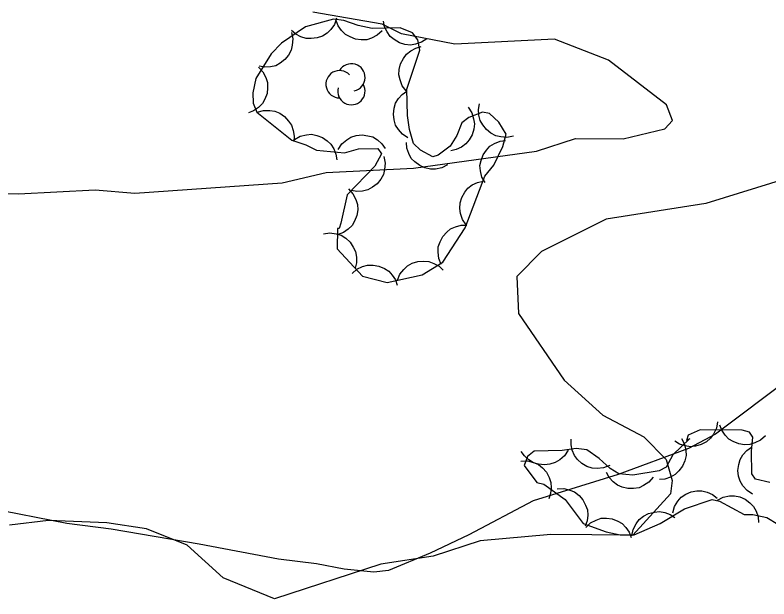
# Model space of a CAD drawing. Extents: x 336540 to 340074, y 5572036 to 5573747.
# Drawn here: x 337884.26 to 337932.59, y 5573440.13 to 5573477.56 of the extents above; entities that cross this region are included whole.
import ezdxf

# ---------------------------------------------------------------- set-up
doc = ezdxf.new("R2010")
doc.units = 0
for name, color, linetype in [('Niveau 2', 7, 'Continuous'), ('Niveau 22', 7, 'Continuous'), ('Niveau 44', 7, 'Continuous')]:
    doc.layers.add(name, color=color, linetype=linetype)

msp = doc.modelspace()

# ---------------------------------------------------------------- linework, layer by layer
at = {"layer": 'Niveau 2'}
for points in [[(337847.86, 5573467.45), (337857.31, 5573467.94), (337864.78, 5573467.64), (337867.35, 5573466.92), (337873.81, 5573466.22), (337880.24, 5573466.23), (337884.48, 5573466.11), (337889.39, 5573466.35), (337891.93, 5573466.15), (337901.39, 5573466.81), (337904.21, 5573467.47), (337909.79, 5573467.75), (337917.68, 5573468.83), (337920.19, 5573469.65), (337923.25, 5573469.64), (337925.92, 5573470.28), (337926.4, 5573470.81), (337926.01, 5573471.81), (337922.3, 5573474.68), (337918.84, 5573476.03), (337912.44, 5573475.7), (337909.02, 5573476.37), (337907.8, 5573476.99), (337903.34, 5573477.76)], [(337933.86, 5573467.13), (337928.53, 5573465.49), (337922.15, 5573464.48), (337918.01, 5573462.4), (337916.42, 5573460.8), (337916.53, 5573458.44), (337919.46, 5573454.15), (337921.94, 5573451.91), (337924.56, 5573450.52), (337925.99, 5573449.06), (337926.39, 5573447.73), (337926.27, 5573446.87), (337923.86, 5573444.21), (337918.6, 5573444.27), (337914.07, 5573443.86), (337911.07, 5573442.87), (337907.71, 5573442.35), (337900.89, 5573440.13), (337897.6, 5573441.48), (337895.29, 5573443.58), (337892.68, 5573444.63), (337890.14, 5573445), (337886.4, 5573445.15), (337883.89, 5573444.86)]]:
    msp.add_lwpolyline(points, dxfattribs=at)
at = {"layer": 'Niveau 22'}
msp.add_lwpolyline([(337933.96, 5573454.31), (337929.17, 5573450.7), (337927.43, 5573449.78), (337922.92, 5573448.1), (337917.47, 5573446.41), (337913.34, 5573444.23), (337910.86, 5573443.06), (337908.2, 5573441.96), (337907.25, 5573441.85), (337905.36, 5573442.04), (337903.58, 5573442.37), (337901.14, 5573442.67), (337896.05, 5573443.64), (337890.42, 5573444.6), (337887.58, 5573444.97), (337882.54, 5573445.94), (337880.34, 5573446.05), (337878.66, 5573445.89), (337873.5, 5573444.97), (337871.19, 5573444.75)], dxfattribs=at)
at = {"layer": 'Niveau 44'}
for points in [[(337904.93, 5573463.88), (337904.91, 5573462.58), (337906.53, 5573460.82), (337908.11, 5573460.41), (337910.35, 5573460.91), (337911.68, 5573461.73), (337913.11, 5573463.93), (337914.38, 5573467.23), (337914.94, 5573467.95), (337915.52, 5573469.14), (337915.73, 5573469.93), (337915.26, 5573470.7), (337914.68, 5573471.25), (337914.23, 5573471.35), (337913.34, 5573471), (337912.9, 5573470.65), (337912.58, 5573469.85), (337912.15, 5573469.17), (337911.38, 5573468.59), (337911.04, 5573468.47), (337910.25, 5573468.9), (337909.79, 5573469.34), (337909.54, 5573470.23), (337909.41, 5573471.13), (337909.37, 5573472.81), (337910.21, 5573475.31), (337910.08, 5573475.98), (337909.74, 5573476.42), (337908.94, 5573476.74), (337907.15, 5573476.7), (337906.25, 5573476.9), (337905.34, 5573477.22), (337904.66, 5573477.31), (337902.88, 5573476.82), (337901.33, 5573475.77), (337900.67, 5573475.08), (337899.7, 5573473.49), (337899.5, 5573472.58), (337899.51, 5573471.91), (337899.75, 5573471.35), (337901.99, 5573469.55), (337902.9, 5573469.24), (337903.58, 5573468.91), (337905.38, 5573468.73), (337906.27, 5573468.98), (337907.51, 5573469.01), (337907.74, 5573468.67), (337907.31, 5573467.88), (337905.55, 5573466.04), (337905.14, 5573464.23), (337905.04, 5573463.89), (337904.93, 5573463.88)], [(337904.87, 5573477.37), (337904.74, 5573476.97), (337904.5, 5573476.64), (337904.27, 5573476.4), (337903.97, 5573476.22), (337903.62, 5573476.1), (337903.24, 5573476.06), (337902.92, 5573476.06), (337902.58, 5573476.17), (337902.25, 5573476.34), (337901.98, 5573476.57)], [(337907.78, 5573476.56), (337907.48, 5573476.27), (337907.11, 5573476.09), (337906.8, 5573475.98), (337906.45, 5573475.97), (337906.08, 5573476.02), (337905.73, 5573476.16), (337905.44, 5573476.32), (337905.19, 5573476.57), (337904.98, 5573476.88), (337904.85, 5573477.21)], [(337910.66, 5573476.05), (337910.32, 5573475.82), (337909.93, 5573475.7), (337909.6, 5573475.64), (337909.25, 5573475.68), (337908.9, 5573475.79), (337908.57, 5573475.99), (337908.31, 5573476.19), (337908.11, 5573476.48), (337907.95, 5573476.81), (337907.88, 5573477.17)], [(337901.98, 5573476.45), (337902.07, 5573476.04), (337902.03, 5573475.63), (337901.96, 5573475.31), (337901.79, 5573475), (337901.56, 5573474.71), (337901.25, 5573474.49), (337900.97, 5573474.32), (337900.63, 5573474.24), (337900.26, 5573474.22), (337899.9, 5573474.28)], [(337909.33, 5573472.7), (337909.08, 5573473.03), (337908.94, 5573473.41), (337908.86, 5573473.73), (337908.89, 5573474.08), (337908.97, 5573474.44), (337909.15, 5573474.78), (337909.34, 5573475.05), (337909.62, 5573475.27), (337909.94, 5573475.45), (337910.29, 5573475.54)], [(337899.86, 5573474.23), (337900.15, 5573473.92), (337900.33, 5573473.56), (337900.44, 5573473.25), (337900.45, 5573472.9), (337900.41, 5573472.53), (337900.26, 5573472.17), (337900.11, 5573471.89), (337899.86, 5573471.64), (337899.55, 5573471.43), (337899.22, 5573471.3)], [(337909.44, 5573469.69), (337909.09, 5573469.92), (337908.83, 5573470.23), (337908.65, 5573470.51), (337908.55, 5573470.84), (337908.51, 5573471.21), (337908.57, 5573471.59), (337908.65, 5573471.91), (337908.83, 5573472.21), (337909.08, 5573472.48), (337909.37, 5573472.69)], [(337916.2, 5573469.81), (337915.79, 5573469.72), (337915.39, 5573469.75), (337915.07, 5573469.82), (337914.76, 5573469.99), (337914.47, 5573470.22), (337914.24, 5573470.52), (337914.07, 5573470.8), (337913.99, 5573471.15), (337913.97, 5573471.52), (337914.02, 5573471.87)], [(337899.78, 5573471.33), (337900.18, 5573471.45), (337900.58, 5573471.45), (337900.91, 5573471.41), (337901.23, 5573471.27), (337901.54, 5573471.06), (337901.79, 5573470.77), (337901.98, 5573470.51), (337902.09, 5573470.17), (337902.15, 5573469.81), (337902.12, 5573469.45)], [(337913.3, 5573471.65), (337913.53, 5573471.3), (337913.65, 5573470.92), (337913.71, 5573470.59), (337913.67, 5573470.24), (337913.56, 5573469.89), (337913.36, 5573469.56), (337913.16, 5573469.3), (337912.87, 5573469.1), (337912.54, 5573468.94), (337912.19, 5573468.86)], [(337902.18, 5573469.59), (337902.54, 5573469.8), (337902.94, 5573469.89), (337903.27, 5573469.92), (337903.61, 5573469.85), (337903.96, 5573469.72), (337904.27, 5573469.5), (337904.51, 5573469.28), (337904.69, 5573468.98), (337904.83, 5573468.64), (337904.88, 5573468.28)], [(337904.98, 5573468.95), (337905.21, 5573469.3), (337905.52, 5573469.56), (337905.79, 5573469.74), (337906.13, 5573469.84), (337906.5, 5573469.88), (337906.88, 5573469.83), (337907.19, 5573469.75), (337907.49, 5573469.56), (337907.77, 5573469.31), (337907.98, 5573469.02)], [(337911.98, 5573467.96), (337911.61, 5573467.77), (337911.21, 5573467.69), (337910.88, 5573467.68), (337910.53, 5573467.76), (337910.2, 5573467.91), (337909.89, 5573468.15), (337909.66, 5573468.37), (337909.5, 5573468.68), (337909.38, 5573469.04), (337909.34, 5573469.39)], [(337914.39, 5573466.82), (337914.18, 5573467.18), (337914.09, 5573467.58), (337914.06, 5573467.91), (337914.13, 5573468.25), (337914.26, 5573468.6), (337914.48, 5573468.91), (337914.7, 5573469.15), (337915, 5573469.33), (337915.35, 5573469.47), (337915.7, 5573469.52)], [(337907.89, 5573468.49), (337907.98, 5573468.08), (337907.94, 5573467.67), (337907.87, 5573467.35), (337907.7, 5573467.04), (337907.47, 5573466.75), (337907.17, 5573466.53), (337906.88, 5573466.36), (337906.54, 5573466.28), (337906.17, 5573466.26), (337905.82, 5573466.32)], [(337913.18, 5573464.11), (337912.94, 5573464.45), (337912.82, 5573464.84), (337912.76, 5573465.17), (337912.79, 5573465.52), (337912.9, 5573465.87), (337913.09, 5573466.2), (337913.29, 5573466.46), (337913.57, 5573466.67), (337913.91, 5573466.83), (337914.26, 5573466.91)], [(337905.64, 5573466.42), (337905.92, 5573466.11), (337906.1, 5573465.75), (337906.21, 5573465.43), (337906.22, 5573465.08), (337906.17, 5573464.72), (337906.02, 5573464.36), (337905.87, 5573464.07), (337905.61, 5573463.83), (337905.31, 5573463.62), (337904.97, 5573463.49)], [(337911.58, 5573461.58), (337911.42, 5573461.96), (337911.38, 5573462.37), (337911.39, 5573462.7), (337911.5, 5573463.03), (337911.67, 5573463.36), (337911.93, 5573463.64), (337912.17, 5573463.85), (337912.5, 5573463.99), (337912.86, 5573464.09), (337913.22, 5573464.09)], [(337904.03, 5573463.54), (337904.44, 5573463.6), (337904.84, 5573463.54), (337905.16, 5573463.45), (337905.46, 5573463.26), (337905.73, 5573463.01), (337905.94, 5573462.69), (337906.09, 5573462.4), (337906.14, 5573462.05), (337906.14, 5573461.68), (337906.06, 5573461.33)], [(337908.77, 5573460.56), (337908.92, 5573460.95), (337909.17, 5573461.26), (337909.41, 5573461.49), (337909.72, 5573461.66), (337910.08, 5573461.77), (337910.46, 5573461.79), (337910.79, 5573461.77), (337911.11, 5573461.64), (337911.44, 5573461.46), (337911.7, 5573461.21)], [(337905.86, 5573460.99), (337906.17, 5573461.27), (337906.54, 5573461.44), (337906.86, 5573461.53), (337907.21, 5573461.54), (337907.58, 5573461.47), (337907.93, 5573461.32), (337908.21, 5573461.15), (337908.44, 5573460.89), (337908.64, 5573460.58), (337908.76, 5573460.24)], [(337929.29, 5573451.48), (337929.22, 5573451.07), (337929.04, 5573450.7), (337928.85, 5573450.43), (337928.58, 5573450.21), (337928.25, 5573450.03), (337927.88, 5573449.93), (337927.56, 5573449.89), (337927.21, 5573449.94), (337926.86, 5573450.06), (337926.55, 5573450.25)], [(337932.64, 5573447.6), (337931.73, 5573447.81), (337931.5, 5573448.14), (337931.47, 5573449.6), (337931.56, 5573450.5), (337931.33, 5573450.83), (337930.87, 5573450.94), (337928.18, 5573450.98), (337927.4, 5573450.63), (337927.3, 5573450.29), (337927.52, 5573450.41), (337926.42, 5573449.37), (337925.99, 5573448.57), (337925.54, 5573448.34), (337923.87, 5573448.07), (337922.96, 5573448.16), (337922.4, 5573448.49), (337921.71, 5573449.14), (337920.91, 5573449.69), (337920.23, 5573449.78), (337919.34, 5573449.65), (337917.54, 5573449.61), (337917.1, 5573449.26), (337916.89, 5573448.69), (337917.7, 5573447.59), (337918.15, 5573447.49), (337919.52, 5573446.51), (337920.68, 5573444.96), (337922.15, 5573444.43), (337923.05, 5573444.23), (337923.95, 5573444.25), (337925.62, 5573444.96), (337927.17, 5573445.9), (337928.95, 5573446.5), (337929.41, 5573446.4), (337931, 5573445.54), (337931.56, 5573445.55), (337932.46, 5573445.35), (337933.15, 5573444.92)], [(337932.36, 5573450.58), (337932.05, 5573450.3), (337931.68, 5573450.13), (337931.37, 5573450.03), (337931.01, 5573450.02), (337930.65, 5573450.07), (337930.3, 5573450.22), (337930.01, 5573450.38), (337929.77, 5573450.64), (337929.57, 5573450.95), (337929.44, 5573451.28)], [(337922.38, 5573448.68), (337921.99, 5573448.53), (337921.58, 5573448.5), (337921.25, 5573448.52), (337920.92, 5573448.63), (337920.6, 5573448.82), (337920.32, 5573449.08), (337920.12, 5573449.33), (337919.98, 5573449.66), (337919.9, 5573450.02), (337919.9, 5573450.38)], [(337926.98, 5573450.42), (337927.18, 5573450.05), (337927.25, 5573449.65), (337927.27, 5573449.32), (337927.19, 5573448.98), (337927.04, 5573448.64), (337926.81, 5573448.34), (337926.58, 5573448.1), (337926.27, 5573447.93), (337925.92, 5573447.81), (337925.56, 5573447.78)], [(337919.71, 5573449.66), (337919.48, 5573449.31), (337919.17, 5573449.04), (337918.89, 5573448.87), (337918.55, 5573448.77), (337918.19, 5573448.73), (337917.81, 5573448.78), (337917.49, 5573448.86), (337917.19, 5573449.05), (337916.91, 5573449.3), (337916.71, 5573449.59)], [(337931.53, 5573446.85), (337931.18, 5573447.08), (337930.91, 5573447.39), (337930.74, 5573447.67), (337930.64, 5573448.01), (337930.6, 5573448.37), (337930.66, 5573448.75), (337930.74, 5573449.07), (337930.92, 5573449.37), (337931.17, 5573449.64), (337931.46, 5573449.85)], [(337916.69, 5573448.96), (337917.11, 5573448.98), (337917.5, 5573448.87), (337917.81, 5573448.75), (337918.08, 5573448.53), (337918.33, 5573448.25), (337918.5, 5573447.91), (337918.61, 5573447.6), (337918.63, 5573447.25), (337918.59, 5573446.88), (337918.47, 5573446.54)], [(337925.16, 5573447.94), (337924.89, 5573447.62), (337924.55, 5573447.4), (337924.26, 5573447.25), (337923.91, 5573447.2), (337923.54, 5573447.2), (337923.17, 5573447.3), (337922.87, 5573447.42), (337922.59, 5573447.64), (337922.35, 5573447.92), (337922.18, 5573448.24)], [(337919.01, 5573447.19), (337919.43, 5573447.21), (337919.82, 5573447.11), (337920.13, 5573446.99), (337920.41, 5573446.77), (337920.65, 5573446.49), (337920.83, 5573446.15), (337920.95, 5573445.85), (337920.97, 5573445.5), (337920.93, 5573445.13), (337920.81, 5573444.79)], [(337926.42, 5573445.65), (337926.53, 5573446.05), (337926.75, 5573446.39), (337926.96, 5573446.65), (337927.25, 5573446.84), (337927.59, 5573446.99), (337927.97, 5573447.05), (337928.29, 5573447.06), (337928.63, 5573446.97), (337928.97, 5573446.82), (337929.26, 5573446.6)], [(337929.28, 5573446.47), (337929.65, 5573446.66), (337930.05, 5573446.74), (337930.38, 5573446.75), (337930.72, 5573446.67), (337931.06, 5573446.52), (337931.37, 5573446.29), (337931.6, 5573446.06), (337931.77, 5573445.75), (337931.89, 5573445.4), (337931.92, 5573445.04)], [(337923.8, 5573444.18), (337923.88, 5573444.59), (337924.07, 5573444.95), (337924.26, 5573445.22), (337924.54, 5573445.44), (337924.86, 5573445.61), (337925.24, 5573445.7), (337925.56, 5573445.74), (337925.91, 5573445.68), (337926.25, 5573445.55), (337926.56, 5573445.36)], [(337920.84, 5573444.72), (337921.14, 5573445.01), (337921.5, 5573445.19), (337921.82, 5573445.3), (337922.17, 5573445.31), (337922.53, 5573445.26), (337922.89, 5573445.12), (337923.18, 5573444.96), (337923.42, 5573444.71), (337923.63, 5573444.41), (337923.76, 5573444.07)]]:
    msp.add_lwpolyline(points, dxfattribs=at)
for centre, start, end in [((337905.817, 5573473.569), 282.2692, 149.7263), ((337905.062, 5573473.13), 44.1154, 269.804), ((337905.817, 5573472.691), 166.9369, 29.6212)]:
    msp.add_arc(centre, 0.878, start, end, dxfattribs=at)

doc.saveas('drawing.dxf')
